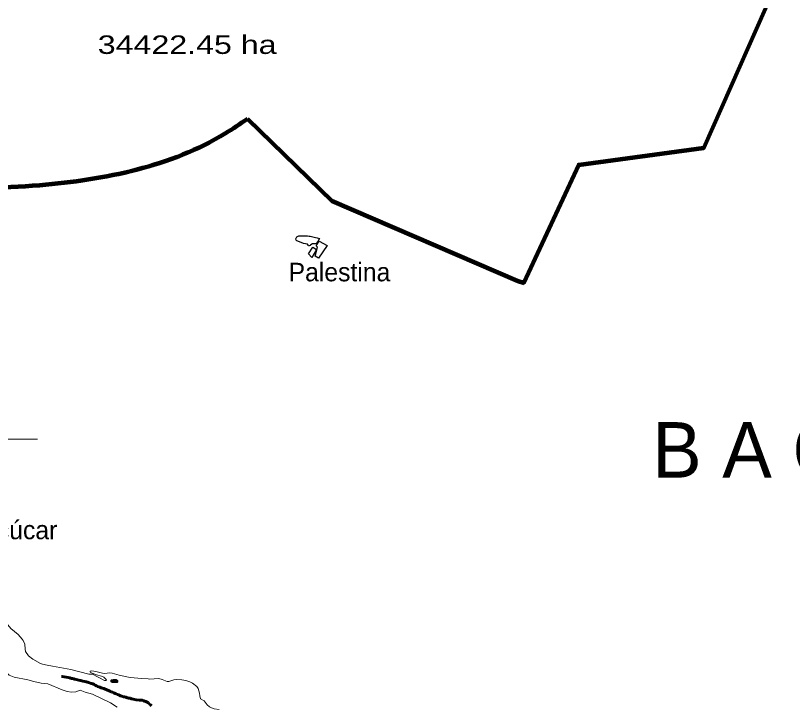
# Model space of a CAD drawing. Extents: x -1643653 to 4543381, y 1624270 to 13878484.
# Drawn here: x 675404 to 696405, y 8917800 to 8936452 of the extents above; entities that cross this region are included whole.
import ezdxf
from ezdxf.enums import TextEntityAlignment as Align

# ---------------------------------------------------------------- set-up
doc = ezdxf.new("R2010")
doc.units = 0
doc.header["$LTSCALE"] = 200
doc.linetypes.add('LONG_DASH_SHORT_DASH', pattern=[9.9, 6, -1.2, 1.5, -1.2])
for name, color, linetype, lineweight in [('1', 7, 'Continuous', 13), ('2', 7, 'Continuous', 13), ('21', 7, 'Continuous', 25), ('25', 7, 'Continuous', 13), ('26', 7, 'Continuous', 106), ('27', 7, 'Continuous', 53), ('28', 7, 'Continuous', 53), ('7', 7, 'LONG_DASH_SHORT_DASH', 60)]:
    doc.layers.add(name, color=color, linetype=linetype, lineweight=lineweight)
for name, color, linetype in [('41', 7, 'Continuous'), ('42', 7, 'Continuous'), ('63', 7, 'Continuous')]:
    doc.layers.add(name, color=color, linetype=linetype)

msp = doc.modelspace()

# ---------------------------------------------------------------- hatches: boundary and pattern name
at = {"layer": '25'}
msp.add_hatch(color=256, dxfattribs=at).paths.add_polyline_path([(678121.8, 8918499.9), (678099.7, 8918499.9), (678072.1, 8918499.9), (678038.9, 8918499.9), (677994.7, 8918494.3), (677978.1, 8918477.8), (677983.7, 8918444.6), (678016.8, 8918422.5), (678066.5, 8918422.5), (678116.3, 8918422.5), (678155, 8918422.5), (678171.5, 8918439.1), (678171.5, 8918466.7), (678155, 8918483.3)])

# ---------------------------------------------------------------- linework, layer by layer
at = {"layer": '1', "lineweight": 25}
msp.add_spline([(814781, 9009175.5), (814787.2, 9009173.4), (814796.9, 9009173.4), (814799.4, 9009172.4), (814805.1, 9009174.5), (814805.6, 9009176.5), (814811.7, 9009179.5), (814811.7, 9009179.5), (814801.5, 9009181), (814790.7, 9009181.5), (814784.1, 9009183.1), (814777.4, 9009185.1), (814778.4, 9009175.5)], degree=3, dxfattribs=at)
at = {"layer": '2'}
msp.add_line((674000, 8925000), (676000, 8925000), dxfattribs=at)
at = {"layer": '21'}
for points in [[(683365.8, 8930483.5), (683510.5, 8930449.7), (683558.2, 8930444.2), (683616.3, 8930424.2), (683575.5, 8930346.8), (683531.7, 8930288.7), (683504.4, 8930279.3), (683431.3, 8930282), (683384.2, 8930250.7), (683374.9, 8930248.7), (683369.1, 8930234.7), (683343.3, 8930224.6), (683323.7, 8930230), (683316.4, 8930247.3), (683294.6, 8930271.4), (683188.3, 8930293), (683121, 8930313.4), (683006.2, 8930359.9), (682988.3, 8930380), (682982.9, 8930417.6), (683011.5, 8930470.5), (683028.3, 8930482.1), (683057.5, 8930493), (683122.1, 8930496.8), (683191.3, 8930496.1)], [(683191.3, 8930496.1), (683299.3, 8930495), (683342.3, 8930487.2), (683365.8, 8930483.5)]]:
    msp.add_lwpolyline(points, dxfattribs=at)
for points in [[(683526.5, 8930229.3), (683607.8, 8930349.4), (683826.7, 8930234.4), (683590.2, 8929894.4), (683503.7, 8929948.1), (683567.2, 8930185.8)], [(683437.4, 8930190.9), (683536.7, 8930129.6), (683409.5, 8929914.8), (683325.5, 8930009.4)]]:
    msp.add_lwpolyline(points, close=True, dxfattribs=at)
at = {"layer": '25'}
for points in [[(674185.8, 8920553), (674331.2, 8920497.9), (674621.4, 8920420.9), (674779.7, 8920369.3), (674871.4, 8920317.9), (674944.3, 8920262), (675153.1, 8920035), (675278.2, 8919884.7), (675471.8, 8919715.9), (675585, 8919594.2), (675613.6, 8919553.2), (675656.7, 8919458.2), (675661.4, 8919317.4), (675675.3, 8919257.8), (675757.5, 8919139.9), (675867.5, 8919047.4), (676076.8, 8918937.9), (676128.1, 8918918.2), (676257.4, 8918887.3), (676406.6, 8918860.2)], [(678150.8, 8917757.7), (677973.1, 8917871.9), (677487.9, 8918104.1), (677281.9, 8918159.9), (677153.7, 8918215.1), (677037.8, 8918171.3), (676918, 8918157), (676801.9, 8918174.5), (676667.5, 8918220.7), (676277.6, 8918381.7), (676099, 8918399.2), (675895.4, 8918446.5), (675739.5, 8918492.1), (675362.3, 8918567.1), (675228.4, 8918616), (675184.7, 8918661.3), (675115.9, 8918805.8), (674978.6, 8918869.4), (674860.2, 8918934.9), (674677.5, 8919067.2), (674567.5, 8919159.4), (674447.6, 8919281.5), (674298.5, 8919404.1)], [(676406.6, 8918860.2), (676902.1, 8918770.1), (677144.9, 8918707)], [(677144.9, 8918707), (677387.7, 8918643.9), (677479.7, 8918643.7), (677807.2, 8918472.7), (677846.8, 8918474.7), (677858.5, 8918492.6), (677847.1, 8918512.3), (677791.3, 8918560.8), (677728, 8918593.3), (677591, 8918627.5), (677431.5, 8918690.2), (677417.9, 8918704.6), (677419.8, 8918723.9), (677467.7, 8918734.3), (677573, 8918719.1), (677754.5, 8918668.8), (677809.8, 8918666), (677950.6, 8918679.4), (678015.6, 8918673.9), (678201.6, 8918623.4), (678458.3, 8918568.7)], [(678458.3, 8918568.7), (678523.8, 8918554.7), (678798.8, 8918527.6), (678989.1, 8918516.6)], [(678989.1, 8918516.6), (679028.7, 8918514.3), (679274.2, 8918524.4), (679370.3, 8918504.3), (679498.9, 8918447.1), (679546, 8918450), (679679.3, 8918495.6), (679746.3, 8918505.8), (679902.1, 8918494.5), (680007.6, 8918474.6), (680113.5, 8918440.7), (680189.9, 8918405.5), (680305.8, 8918315.1), (680343.3, 8918257.1), (680379.9, 8918133), (680383.4, 8918063), (680402.5, 8917983.4), (680502.8, 8917929.2), (680579.7, 8917817.8), (680646.8, 8917765.9), (680703.4, 8917735.4), (680777.3, 8917710.3), (680908.5, 8917690.3)]]:
    msp.add_lwpolyline(points, dxfattribs=at)
msp.add_lwpolyline([(678121.8, 8918499.9), (678099.7, 8918499.9), (678072.1, 8918499.9), (678038.9, 8918499.9), (677994.7, 8918494.3), (677978.1, 8918477.8), (677983.7, 8918444.6), (678016.8, 8918422.5), (678066.5, 8918422.5), (678116.3, 8918422.5), (678155, 8918422.5), (678171.5, 8918439.1), (678171.5, 8918466.7), (678155, 8918483.3)], close=True, dxfattribs=at)
at = {"layer": '26'}
for points in [[(689144, 8929228.6), (690630.4, 8932417.3), (694006.3, 8932872.8), (696166.5, 8937750.6), (696283.3, 8937683.8)], [(689144, 8929228.6), (688973.1, 8929278.1), (683955, 8931444.8), (681670, 8933656.4)]]:
    msp.add_lwpolyline(points, dxfattribs=at)
msp.add_spline([(668185.2, 8933965.5), (670277.1, 8933094.3), (672981.1, 8931999.5), (676061.1, 8931869.5), (681079.4, 8933269.5), (681670, 8933656.4)], degree=3, dxfattribs=at)
at = {"layer": '27'}
for points in [[(689144, 8929228.6), (690630.4, 8932417.3), (694006.3, 8932872.8), (696166.5, 8937750.6), (696233.8, 8937712.1), (693984.4, 8945960.3)], [(681670, 8933656.4), (683955, 8931444.8), (688973.1, 8929278.1), (689144, 8929228.6)]]:
    msp.add_lwpolyline(points, dxfattribs=at)
msp.add_spline([(668185.2, 8933965.5), (670277.1, 8933094.3), (672981.1, 8931999.5), (676061.1, 8931869.5), (681079.4, 8933269.5), (681670, 8933656.4)], degree=3, dxfattribs=at)
at = {"layer": '28'}
for points in [[(689144, 8929228.6), (690630.4, 8932417.3), (694006.3, 8932872.8), (696166.5, 8937750.6), (696283.3, 8937683.8), (696242, 8937672.8), (702061.8, 8937200.5), (702025.1, 8937237.2)], [(689144, 8929202.5), (690630.4, 8932391.1), (694006.3, 8932846.6), (696166.5, 8937724.4), (696283.3, 8937657.6), (696242, 8937646.6), (702061.8, 8937174.3), (702025.1, 8937211.1)], [(681670, 8933656.4), (683955, 8931444.8), (688973.1, 8929278.1), (689144, 8929228.6)], [(681670, 8933630.2), (683955, 8931418.7), (688973.1, 8929251.9), (689144, 8929202.5)]]:
    msp.add_lwpolyline(points, dxfattribs=at)
for points in [[(668185.2, 8933965.5), (670277.1, 8933094.3), (672981.1, 8931999.5), (676061.1, 8931869.5), (681079.4, 8933269.5), (681670, 8933656.4)], [(668185.2, 8933939.4), (670277.1, 8933068.1), (672981.1, 8931973.4), (676061.1, 8931843.3), (681079.4, 8933243.3), (681670, 8933630.2)]]:
    msp.add_spline(points, degree=3, dxfattribs=at)
at = {"layer": '7'}
for points in [[(677045, 8918504), (677001.7, 8918514.2), (676981.3, 8918516.8), (676940.6, 8918524.4), (676910.1, 8918524.4), (676869.4, 8918547.4), (676828.7, 8918555.1), (676714.1, 8918578.1), (676660.7, 8918583.2), (676646.3, 8918587.3)], [(679075.7, 8917785.8), (679050.2, 8917819), (679024.8, 8917839.4), (678994.2, 8917872.7), (678958.6, 8917890.6), (678925.5, 8917908.4), (678892.5, 8917916.1), (678869.6, 8917923.8), (678826.3, 8917939.1), (678742.3, 8917946.8), (678666, 8917951.9), (678584.6, 8917972.3), (678538.8, 8917974.9), (678498, 8917992.8), (678452.2, 8918000.5), (678383.5, 8918020.9), (678347.9, 8918031.1), (678325, 8918031.1), (678279.2, 8918054.1), (678243.6, 8918059.2), (678202.8, 8918077.1), (678182.5, 8918092.5), (678149.4, 8918097.6), (678121.4, 8918118), (678093.4, 8918123.2), (678057.8, 8918143.6), (678029.8, 8918158.9), (677999.2, 8918158.9), (677981.4, 8918179.4), (677950.9, 8918189.6), (677920.4, 8918204.9), (677892.4, 8918212.6), (677856.7, 8918235.6), (677828.7, 8918243.3), (677790.6, 8918256.1), (677757.5, 8918263.7), (677737.1, 8918271.4), (677683.7, 8918294.4), (677653.2, 8918302.1), (677620.1, 8918309.7), (677592.1, 8918330.2), (677559, 8918345.5), (677525.9, 8918366), (677492.8, 8918381.3), (677467.4, 8918391.5), (677447, 8918396.7), (677419, 8918399.2), (677393.6, 8918417.1), (677365.6, 8918424.8), (677332.5, 8918435), (677312.1, 8918442.7), (677279.1, 8918450.3), (677225.6, 8918460.6), (677172.2, 8918470.8), (677151.8, 8918475.9), (677116.2, 8918486.1), (677080.6, 8918493.8), (677045, 8918504)]]:
    msp.add_lwpolyline(points, dxfattribs=at)

# ---------------------------------------------------------------- texts
at = {"layer": '41'}
msp.add_text('Palestina', height=500, dxfattribs=at).set_placement((684159.7, 8929266.8), align=Align.CENTER)
msp.add_text('Pão de Açúcar', height=500, dxfattribs=at).set_placement((672147.8, 8922293.7))
at = {"layer": '42'}
msp.add_text('B A C I A  L E I T E I R A', height=1500, dxfattribs=at).set_placement((703704.8, 8923960), align=Align.CENTER)
at = {"layer": '63', "width": 1.3}
msp.add_text(' 34422.45 ha', height=500, dxfattribs=at).set_placement((677384.6, 8935414))

doc.saveas('drawing.dxf')
